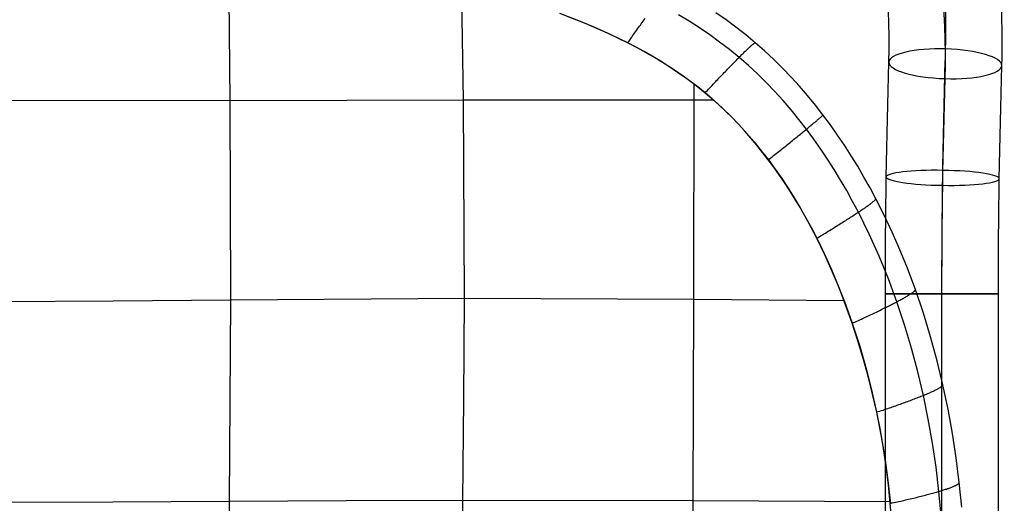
# Model space of a CAD drawing. Extents: x -383 to 1849, y -1185 to -529.
# Tile 851 of 870: x 1531 to 1809, y -866 to -729. Entities that reach past the tile are written whole.
import ezdxf

# ---------------------------------------------------------------- set-up
doc = ezdxf.new("R2010")
doc.units = 0
doc.layers.add('PREDEFINITO', color=7, linetype='CONTINUOUS')

msp = doc.modelspace()

# ---------------------------------------------------------------- linework, layer by layer
at = {"layer": 'PREDEFINITO'}
for p, q in [((1590.12, -752.34, 447.15), (1589.79, -708.52, 440.91)), ((1656.17, -752.19, 444.13), (1655.7, -719.14, 440.28)), ((1730.52, -729.4, 419.69), (1727.64, -727.39, 419.69)), ((1688.39, -729.48, 439.97), (1683.51, -727.6, 440.01)), ((1684.77, -728.08, 440), (1690.85, -730.47, 439.94)), ((1693.23, -731.49, 439.92), (1688.39, -729.48, 439.97)), ((1706.53, -730.51, 438.05), (1706.8, -730.14, 437.85)), ((1706.8, -730.14, 437.85), (1707.07, -729.78, 437.65)), ((1707.07, -729.78, 437.65), (1707.33, -729.42, 437.43)), ((1707.33, -729.42, 437.43), (1707.6, -729.06, 437.21)), ((1720.07, -729.81, 433.24), (1717.09, -728, 433.25)), ((1723, -731.69, 433.22), (1720.07, -729.81, 433.24)), ((1733.34, -731.48, 419.69), (1730.52, -729.4, 419.69)), ((1690.85, -730.47, 439.94), (1693.86, -731.75, 439.92)), ((1698.02, -733.64, 439.88), (1693.23, -731.49, 439.92)), ((1693.86, -731.75, 439.92), (1696.84, -733.08, 439.89)), ((1696.84, -733.08, 439.89), (1699.8, -734.47, 439.86)), ((1704.63, -733.17, 439.17), (1704.91, -732.78, 439.04)), ((1704.91, -732.78, 439.04), (1705.18, -732.4, 438.9)), ((1705.18, -732.4, 438.9), (1705.45, -732.01, 438.75)), ((1705.45, -732.01, 438.75), (1705.72, -731.63, 438.59)), ((1705.72, -731.63, 438.59), (1705.99, -731.25, 438.42)), ((1705.99, -731.25, 438.42), (1706.27, -730.88, 438.24)), ((1706.27, -730.88, 438.24), (1706.53, -730.51, 438.05)), ((1725.89, -733.66, 433.21), (1723, -731.69, 433.22)), ((1736.11, -733.65, 419.69), (1733.34, -731.48, 419.69)), ((1702.73, -735.94, 439.84), (1698.02, -733.64, 439.88)), ((1699.8, -734.47, 439.86), (1702.72, -735.93, 439.84)), ((1702.72, -735.93, 439.84), (1702.99, -735.53, 439.77)), ((1702.99, -735.53, 439.77), (1703.27, -735.13, 439.69)), ((1703.27, -735.13, 439.69), (1703.54, -734.74, 439.61)), ((1703.54, -734.74, 439.61), (1703.81, -734.34, 439.51)), ((1703.81, -734.34, 439.51), (1704.09, -733.95, 439.41)), ((1704.09, -733.95, 439.41), (1704.36, -733.56, 439.29)), ((1704.36, -733.56, 439.29), (1704.63, -733.17, 439.17)), ((1728.72, -735.71, 433.2), (1725.89, -733.66, 433.21)), ((1731.49, -737.85, 433.19), (1728.72, -735.71, 433.2)), ((1738.81, -735.89, 419.69), (1736.11, -733.65, 419.69)), ((1702.72, -735.93, 439.84), (1705.62, -737.44, 439.81)), ((1705.05, -737.15, 439.82), (1702.73, -735.94, 439.84)), ((1707.35, -738.4, 439.8), (1705.05, -737.15, 439.82)), ((1705.62, -737.44, 439.81), (1708.48, -739.02, 439.79)), ((1709.62, -739.69, 439.78), (1707.35, -738.4, 439.8)), ((1734.2, -740.07, 433.18), (1731.49, -737.85, 433.19)), ((1735.56, -738.72, 431.12), (1735.77, -738.51, 430.75)), ((1735.77, -738.51, 430.75), (1735.98, -738.31, 430.36)), ((1735.98, -738.31, 430.36), (1736.18, -738.12, 429.97)), ((1736.18, -738.12, 429.97), (1736.37, -737.93, 429.57)), ((1736.37, -737.93, 429.57), (1736.56, -737.76, 429.17)), ((1736.56, -737.76, 429.17), (1736.74, -737.59, 428.76)), ((1736.74, -737.59, 428.76), (1736.91, -737.42, 428.34)), ((1736.91, -737.42, 428.34), (1737.08, -737.27, 427.91)), ((1737.08, -737.27, 427.91), (1737.24, -737.12, 427.48)), ((1737.24, -737.12, 427.48), (1737.39, -736.98, 427.05)), ((1737.39, -736.98, 427.05), (1737.54, -736.85, 426.61)), ((1737.54, -736.85, 426.61), (1737.68, -736.72, 426.16)), ((1737.68, -736.72, 426.16), (1737.81, -736.61, 425.71)), ((1737.81, -736.61, 425.71), (1737.93, -736.5, 425.26)), ((1737.93, -736.5, 425.26), (1738.05, -736.4, 424.8)), ((1738.05, -736.4, 424.8), (1738.16, -736.31, 424.34)), ((1738.16, -736.31, 424.34), (1738.26, -736.23, 423.88)), ((1738.26, -736.23, 423.88), (1738.35, -736.16, 423.42)), ((1738.35, -736.16, 423.42), (1738.44, -736.1, 422.95)), ((1738.44, -736.1, 422.95), (1738.51, -736.04, 422.49)), ((1738.51, -736.04, 422.49), (1738.58, -736, 422.02)), ((1738.58, -736, 422.02), (1738.64, -735.96, 421.55)), ((1738.64, -735.96, 421.55), (1738.7, -735.93, 421.08)), ((1738.7, -735.93, 421.08), (1738.74, -735.91, 420.62)), ((1738.74, -735.91, 420.62), (1738.78, -735.9, 420.15)), ((1738.78, -735.9, 420.15), (1738.81, -735.89, 419.69)), ((1741.44, -738.22, 419.69), (1738.81, -735.89, 419.69)), ((1744.01, -740.62, 419.69), (1741.44, -738.22, 419.69)), ((1708.48, -739.02, 439.79), (1711.29, -740.68, 439.77)), ((1711.86, -741.03, 439.76), (1709.62, -739.69, 439.78)), ((1711.29, -740.68, 439.77), (1714.07, -742.4, 439.75)), ((1714.07, -742.42, 439.75), (1711.86, -741.03, 439.76)), ((1732.64, -741.66, 435.02), (1732.91, -741.38, 434.73)), ((1732.91, -741.38, 434.73), (1733.17, -741.11, 434.44)), ((1733.17, -741.11, 434.44), (1733.44, -740.84, 434.13)), ((1733.44, -740.84, 434.13), (1733.7, -740.58, 433.82)), ((1733.7, -740.58, 433.82), (1733.95, -740.32, 433.5)), ((1733.95, -740.32, 433.5), (1734.2, -740.07, 433.18)), ((1734.2, -740.07, 433.18), (1734.44, -739.83, 432.86)), ((1736.84, -742.38, 433.18), (1734.2, -740.07, 433.18)), ((1734.44, -739.83, 432.86), (1734.67, -739.6, 432.53)), ((1734.67, -739.6, 432.53), (1734.9, -739.37, 432.19)), ((1734.9, -739.37, 432.19), (1735.13, -739.15, 431.84)), ((1735.13, -739.15, 431.84), (1735.35, -738.93, 431.49)), ((1735.35, -738.93, 431.49), (1735.56, -738.72, 431.12)), ((1746.5, -743.09, 419.69), (1744.01, -740.62, 419.69)), ((1714.07, -742.4, 439.75), (1716.79, -744.2, 439.73)), ((1716.25, -743.85, 439.74), (1714.07, -742.42, 439.75)), ((1718.39, -745.33, 439.72), (1716.25, -743.85, 439.74)), ((1716.79, -744.2, 439.73), (1719.46, -746.08, 439.72)), ((1730.03, -744.36, 437.3), (1730.33, -744.04, 437.08)), ((1730.33, -744.04, 437.08), (1730.63, -743.73, 436.85)), ((1730.63, -743.73, 436.85), (1730.93, -743.42, 436.62)), ((1730.93, -743.42, 436.62), (1731.22, -743.12, 436.37)), ((1731.22, -743.12, 436.37), (1731.51, -742.82, 436.12)), ((1731.51, -742.82, 436.12), (1731.8, -742.52, 435.85)), ((1731.8, -742.52, 435.85), (1732.08, -742.23, 435.58)), ((1732.08, -742.23, 435.58), (1732.36, -741.94, 435.31)), ((1732.36, -741.94, 435.31), (1732.64, -741.66, 435.02)), ((1739.4, -744.76, 433.17), (1736.84, -742.38, 433.18)), ((1748.93, -745.62, 419.69), (1746.5, -743.09, 419.69)), ((1720.5, -746.86, 439.71), (1718.39, -745.33, 439.72)), ((1719.46, -746.08, 439.72), (1722.07, -748.04, 439.7)), ((1722.57, -748.44, 439.7), (1720.5, -746.86, 439.71)), ((1727.2, -747.33, 438.9), (1727.52, -746.99, 438.76)), ((1727.52, -746.99, 438.76), (1727.84, -746.65, 438.61)), ((1727.84, -746.65, 438.61), (1728.16, -746.32, 438.45)), ((1728.16, -746.32, 438.45), (1728.48, -745.98, 438.28)), ((1728.48, -745.98, 438.28), (1728.79, -745.65, 438.1)), ((1728.79, -745.65, 438.1), (1729.1, -745.32, 437.92)), ((1729.1, -745.32, 437.92), (1729.41, -745, 437.72)), ((1729.41, -745, 437.72), (1729.72, -744.68, 437.52)), ((1729.72, -744.68, 437.52), (1730.03, -744.36, 437.3)), ((1741.9, -747.21, 433.17), (1739.4, -744.76, 433.17)), ((1751.29, -748.23, 419.69), (1748.93, -745.62, 419.69)), ((1721.4, -808.63, 444.21), (1721.52, -747.62, 439.71)), ((1722.07, -748.04, 439.7), (1724.62, -750.09, 439.7)), ((1724.59, -750.07, 439.7), (1722.57, -748.44, 439.7)), ((1724.62, -750.09, 439.69), (1724.94, -749.74, 439.63)), ((1724.94, -749.74, 439.63), (1725.27, -749.39, 439.55)), ((1725.27, -749.39, 439.55), (1725.59, -749.05, 439.47)), ((1725.59, -749.05, 439.47), (1725.91, -748.7, 439.37)), ((1725.91, -748.7, 439.37), (1726.24, -748.36, 439.27)), ((1726.24, -748.36, 439.27), (1726.56, -748.01, 439.15)), ((1726.56, -748.01, 439.15), (1726.88, -747.67, 439.03)), ((1726.88, -747.67, 439.03), (1727.2, -747.33, 438.9)), ((1744.32, -749.73, 433.17), (1741.9, -747.21, 433.17)), ((1746.66, -752.31, 433.18), (1744.32, -749.73, 433.17)), ((1753.58, -750.89, 419.69), (1751.29, -748.23, 419.69)), ((1590.12, -752.34, 447.15), (1523.79, -752.3, 448.32)), ((1656.17, -752.19, 444.13), (1590.12, -752.34, 447.15)), ((1590.26, -780.43, 450.46), (1590.12, -752.34, 447.15)), ((1727, -752.13, 439.69), (1656.17, -752.19, 444.13)), ((1656.49, -808.39, 449.53), (1656.17, -752.19, 444.13)), ((1726.57, -751.76, 439.69), (1724.59, -750.07, 439.7)), ((1724.62, -750.09, 439.7), (1727.1, -752.22, 439.69)), ((1728.51, -753.5, 439.69), (1726.57, -751.76, 439.69)), ((1727.1, -752.22, 439.69), (1729.51, -754.43, 439.69)), ((1748.94, -754.95, 433.18), (1746.66, -752.31, 433.18)), ((1755.81, -753.6, 419.69), (1753.58, -750.89, 419.69)), ((1730.41, -755.29, 439.69), (1728.51, -753.5, 439.69)), ((1729.51, -754.43, 439.69), (1731.84, -756.71, 439.69)), ((1732.26, -757.13, 439.69), (1730.41, -755.29, 439.69)), ((1751.15, -757.65, 433.19), (1748.94, -754.95, 433.18)), ((1757.97, -756.37, 419.69), (1755.81, -753.6, 419.69)), ((1731.84, -756.71, 439.69), (1734.11, -759.06, 439.69)), ((1734.07, -759.01, 439.69), (1732.26, -757.13, 439.69)), ((1753.28, -760.4, 433.19), (1751.15, -757.65, 433.19)), ((1755.82, -758.3, 429.18), (1756.01, -758.14, 428.76)), ((1756.01, -758.14, 428.76), (1756.19, -757.99, 428.34)), ((1756.19, -757.99, 428.34), (1756.36, -757.84, 427.92)), ((1756.36, -757.84, 427.92), (1756.53, -757.7, 427.49)), ((1756.53, -757.7, 427.49), (1756.69, -757.57, 427.05)), ((1756.69, -757.57, 427.05), (1756.83, -757.44, 426.61)), ((1756.83, -757.44, 426.61), (1756.97, -757.32, 426.17)), ((1756.97, -757.32, 426.17), (1757.1, -757.21, 425.72)), ((1757.1, -757.21, 425.72), (1757.22, -757.1, 425.26)), ((1757.22, -757.1, 425.26), (1757.34, -757, 424.81)), ((1757.34, -757, 424.81), (1757.44, -756.91, 424.35)), ((1757.44, -756.91, 424.35), (1757.53, -756.82, 423.88)), ((1757.53, -756.82, 423.88), (1757.62, -756.74, 423.42)), ((1757.62, -756.74, 423.42), (1757.69, -756.67, 422.95)), ((1757.69, -756.67, 422.95), (1757.76, -756.61, 422.49)), ((1757.76, -756.61, 422.49), (1757.82, -756.55, 422.02)), ((1757.82, -756.55, 422.02), (1757.87, -756.5, 421.55)), ((1757.87, -756.5, 421.55), (1757.91, -756.46, 421.09)), ((1757.91, -756.46, 421.09), (1757.94, -756.42, 420.62)), ((1757.94, -756.42, 420.62), (1757.96, -756.4, 420.15)), ((1757.96, -756.4, 420.15), (1757.97, -756.37, 419.69)), ((1760.06, -759.19, 419.69), (1757.97, -756.37, 419.69)), ((1735.84, -760.94, 439.69), (1734.07, -759.01, 439.69)), ((1734.11, -759.06, 439.69), (1736.31, -761.48, 439.7)), ((1737.56, -762.91, 439.7), (1735.84, -760.94, 439.69)), ((1752.45, -761.09, 434.14), (1752.73, -760.85, 433.83)), ((1752.73, -760.85, 433.83), (1753.01, -760.63, 433.52)), ((1753.01, -760.63, 433.52), (1753.28, -760.4, 433.19)), ((1753.28, -760.4, 433.19), (1753.54, -760.19, 432.87)), ((1755.35, -763.2, 433.2), (1753.28, -760.4, 433.19)), ((1753.54, -760.19, 432.87), (1753.8, -759.98, 432.54)), ((1753.8, -759.98, 432.54), (1754.05, -759.77, 432.2)), ((1754.05, -759.77, 432.2), (1754.29, -759.57, 431.85)), ((1754.29, -759.57, 431.85), (1754.53, -759.38, 431.49)), ((1754.53, -759.38, 431.49), (1754.76, -759.18, 431.13)), ((1754.76, -759.18, 431.13), (1754.99, -759, 430.75)), ((1754.99, -759, 430.75), (1755.21, -758.81, 430.37)), ((1755.21, -758.81, 430.37), (1755.42, -758.64, 429.98)), ((1755.42, -758.64, 429.98), (1755.62, -758.47, 429.58)), ((1755.62, -758.47, 429.58), (1755.82, -758.3, 429.18)), ((1762.09, -762.06, 419.69), (1760.06, -759.19, 419.69)), ((1736.31, -761.48, 439.7), (1738.44, -763.96, 439.71)), ((1739.24, -764.91, 439.71), (1737.56, -762.91, 439.7)), ((1748.99, -763.89, 437.1), (1749.32, -763.62, 436.87)), ((1749.32, -763.62, 436.87), (1749.66, -763.35, 436.63)), ((1749.66, -763.35, 436.63), (1749.99, -763.08, 436.39)), ((1749.99, -763.08, 436.39), (1750.31, -762.82, 436.13)), ((1750.31, -762.82, 436.13), (1750.63, -762.56, 435.87)), ((1750.63, -762.56, 435.87), (1750.94, -762.31, 435.6)), ((1750.94, -762.31, 435.6), (1751.26, -762.06, 435.32)), ((1751.26, -762.06, 435.32), (1751.56, -761.81, 435.04)), ((1751.56, -761.81, 435.04), (1751.86, -761.56, 434.75)), ((1751.86, -761.56, 434.75), (1752.16, -761.32, 434.45)), ((1752.16, -761.32, 434.45), (1752.45, -761.09, 434.14)), ((1757.35, -766.04, 433.21), (1755.35, -763.2, 433.2)), ((1764.05, -764.97, 419.69), (1762.09, -762.06, 419.69)), ((1738.44, -763.96, 439.71), (1740.5, -766.49, 439.72)), ((1740.88, -766.96, 439.71), (1739.24, -764.91, 439.71)), ((1740.5, -766.49, 439.72), (1742.5, -769.08, 439.73)), ((1745.45, -766.72, 438.93), (1745.82, -766.43, 438.79)), ((1745.82, -766.43, 438.79), (1746.18, -766.14, 438.63)), ((1746.18, -766.14, 438.63), (1746.54, -765.85, 438.47)), ((1746.54, -765.85, 438.47), (1746.9, -765.57, 438.3)), ((1746.9, -765.57, 438.3), (1747.25, -765.28, 438.13)), ((1747.25, -765.28, 438.13), (1747.61, -765, 437.94)), ((1747.61, -765, 437.94), (1747.96, -764.72, 437.74)), ((1747.96, -764.72, 437.74), (1748.3, -764.44, 437.54)), ((1748.3, -764.44, 437.54), (1748.65, -764.16, 437.32)), ((1748.65, -764.16, 437.32), (1748.99, -763.89, 437.1)), ((1759.28, -768.93, 433.22), (1757.35, -766.04, 433.21)), ((1765.95, -767.92, 419.69), (1764.05, -764.97, 419.69)), ((1742.48, -769.04, 439.72), (1740.88, -766.96, 439.71)), ((1744.04, -771.15, 439.73), (1742.48, -769.04, 439.72)), ((1742.5, -769.08, 439.73), (1742.87, -768.78, 439.66)), ((1742.5, -769.08, 439.73), (1744.43, -771.71, 439.74)), ((1742.87, -768.78, 439.66), (1743.24, -768.49, 439.58)), ((1743.24, -768.49, 439.58), (1743.61, -768.19, 439.5)), ((1743.61, -768.19, 439.5), (1743.98, -767.9, 439.4)), ((1743.98, -767.9, 439.4), (1744.35, -767.6, 439.3)), ((1744.35, -767.6, 439.3), (1744.72, -767.31, 439.18)), ((1744.72, -767.31, 439.18), (1745.09, -767.02, 439.06)), ((1745.09, -767.02, 439.06), (1745.45, -766.72, 438.93)), ((1761.15, -771.85, 433.23), (1759.28, -768.93, 433.22)), ((1767.79, -770.92, 419.69), (1765.95, -767.92, 419.69)), ((1745.55, -773.29, 439.74), (1744.04, -771.15, 439.73)), ((1744.43, -771.71, 439.74), (1746.29, -774.39, 439.75)), ((1762.95, -774.82, 433.24), (1761.15, -771.85, 433.23)), ((1769.56, -773.95, 419.69), (1767.79, -770.92, 419.69)), ((1747.03, -775.46, 439.75), (1745.55, -773.29, 439.74)), ((1746.29, -774.39, 439.75), (1748.1, -777.12, 439.77)), ((1764.69, -777.81, 433.25), (1762.95, -774.82, 433.24)), ((1771.28, -777.01, 419.69), (1769.56, -773.95, 419.69)), ((1748.46, -777.66, 439.77), (1747.03, -775.46, 439.75)), ((1748.1, -777.12, 439.77), (1749.83, -779.88, 439.78)), ((1749.85, -779.88, 439.78), (1748.46, -777.66, 439.77)), ((1772.93, -780.11, 419.69), (1771.28, -777.01, 419.69)), ((1590.29, -808.86, 453.26), (1590.26, -780.43, 450.46)), ((1749.83, -779.88, 439.78), (1751.51, -782.68, 439.8)), ((1751.2, -782.12, 439.8), (1749.85, -779.88, 439.78)), ((1766.37, -780.85, 433.26), (1764.69, -777.81, 433.25)), ((1772.61, -780.55, 423.44), (1772.69, -780.47, 422.97)), ((1772.69, -780.47, 422.97), (1772.75, -780.4, 422.5)), ((1772.75, -780.4, 422.5), (1772.81, -780.34, 422.03)), ((1772.81, -780.34, 422.03), (1772.85, -780.28, 421.56)), ((1772.85, -780.28, 421.56), (1772.89, -780.23, 421.09)), ((1772.89, -780.23, 421.09), (1772.91, -780.18, 420.62)), ((1772.91, -780.18, 420.62), (1772.93, -780.15, 420.15)), ((1774.53, -783.24, 419.69), (1772.93, -780.11, 419.69)), ((1772.93, -780.15, 420.15), (1772.93, -780.11, 419.69)), ((1753.78, -786.67, 439.83), (1751.2, -782.12, 439.8)), ((1751.51, -782.68, 439.8), (1753.13, -785.52, 439.82)), ((1767.99, -783.91, 433.27), (1766.37, -780.85, 433.26)), ((1768.82, -783.36, 432.27), (1769.08, -783.18, 431.92)), ((1769.08, -783.18, 431.92), (1769.34, -783, 431.56)), ((1769.34, -783, 431.56), (1769.59, -782.83, 431.19)), ((1769.59, -782.83, 431.19), (1769.83, -782.66, 430.81)), ((1769.83, -782.66, 430.81), (1770.07, -782.5, 430.43)), ((1770.07, -782.5, 430.43), (1770.29, -782.34, 430.03)), ((1770.29, -782.34, 430.03), (1770.51, -782.19, 429.63)), ((1770.51, -782.19, 429.63), (1770.72, -782.03, 429.22)), ((1770.72, -782.03, 429.22), (1770.92, -781.89, 428.81)), ((1770.92, -781.89, 428.81), (1771.12, -781.75, 428.39)), ((1771.12, -781.75, 428.39), (1771.3, -781.61, 427.96)), ((1771.3, -781.61, 427.96), (1771.48, -781.48, 427.53)), ((1771.48, -781.48, 427.53), (1771.64, -781.35, 427.09)), ((1771.64, -781.35, 427.09), (1771.8, -781.23, 426.65)), ((1771.8, -781.23, 426.65), (1771.94, -781.12, 426.2)), ((1771.94, -781.12, 426.2), (1772.08, -781.01, 425.75)), ((1772.08, -781.01, 425.75), (1772.21, -780.9, 425.29)), ((1772.21, -780.9, 425.29), (1772.32, -780.81, 424.83)), ((1772.32, -780.81, 424.83), (1772.43, -780.71, 424.37)), ((1772.43, -780.71, 424.37), (1772.52, -780.63, 423.9)), ((1772.52, -780.63, 423.9), (1772.61, -780.55, 423.44)), ((1776.07, -786.4, 419.69), (1774.53, -783.24, 419.69)), ((1753.13, -785.52, 439.82), (1754.69, -788.39, 439.84)), ((1764.4, -786.23, 436.48), (1764.76, -786.01, 436.23)), ((1764.76, -786.01, 436.23), (1765.1, -785.79, 435.96)), ((1765.1, -785.79, 435.96), (1765.45, -785.57, 435.69)), ((1765.45, -785.57, 435.69), (1765.79, -785.35, 435.41)), ((1765.79, -785.35, 435.41), (1766.12, -785.13, 435.13)), ((1766.12, -785.13, 435.13), (1766.45, -784.92, 434.83)), ((1766.45, -784.92, 434.83), (1766.77, -784.71, 434.53)), ((1766.77, -784.71, 434.53), (1767.08, -784.51, 434.22)), ((1767.08, -784.51, 434.22), (1767.39, -784.3, 433.91)), ((1767.39, -784.3, 433.91), (1767.69, -784.1, 433.59)), ((1767.69, -784.1, 433.59), (1767.99, -783.91, 433.27)), ((1767.99, -783.91, 433.27), (1768.27, -783.72, 432.94)), ((1769.55, -787, 433.28), (1767.99, -783.91, 433.27)), ((1768.27, -783.72, 432.94), (1768.55, -783.54, 432.61)), ((1768.55, -783.54, 432.61), (1768.82, -783.36, 432.27)), ((1756.21, -791.29, 439.86), (1753.78, -786.67, 439.83)), ((1754.69, -788.39, 439.84), (1756.19, -791.29, 439.86)), ((1759.84, -789.08, 438.9), (1760.24, -788.84, 438.75)), ((1760.24, -788.84, 438.75), (1760.64, -788.59, 438.59)), ((1760.64, -788.59, 438.59), (1761.03, -788.35, 438.42)), ((1761.03, -788.35, 438.42), (1761.42, -788.11, 438.24)), ((1761.42, -788.11, 438.24), (1761.8, -787.87, 438.05)), ((1761.8, -787.87, 438.05), (1762.19, -787.63, 437.85)), ((1762.19, -787.63, 437.85), (1762.57, -787.39, 437.64)), ((1762.57, -787.39, 437.64), (1762.94, -787.16, 437.43)), ((1762.94, -787.16, 437.43), (1763.31, -786.92, 437.21)), ((1763.31, -786.92, 437.21), (1763.68, -786.69, 436.97)), ((1763.68, -786.69, 436.97), (1764.04, -786.46, 436.73)), ((1764.04, -786.46, 436.73), (1764.4, -786.23, 436.48)), ((1771.05, -790.12, 433.29), (1769.55, -787, 433.28)), ((1777.55, -789.58, 419.69), (1776.07, -786.4, 419.69)), ((1756.19, -791.29, 439.86), (1756.6, -791.05, 439.79)), ((1756.19, -791.29, 439.86), (1757.64, -794.22, 439.88)), ((1758.48, -795.99, 439.89), (1756.21, -791.29, 439.86)), ((1756.6, -791.05, 439.79), (1757.01, -790.8, 439.71)), ((1757.01, -790.8, 439.71), (1757.42, -790.56, 439.62)), ((1757.42, -790.56, 439.62), (1757.83, -790.31, 439.53)), ((1757.83, -790.31, 439.53), (1758.23, -790.06, 439.42)), ((1758.23, -790.06, 439.42), (1758.64, -789.82, 439.3)), ((1758.64, -789.82, 439.3), (1759.04, -789.57, 439.18)), ((1759.04, -789.57, 439.18), (1759.44, -789.32, 439.05)), ((1759.44, -789.32, 439.05), (1759.84, -789.08, 438.9)), ((1772.49, -793.26, 433.3), (1771.05, -790.12, 433.29)), ((1778.97, -792.79, 419.69), (1777.55, -789.58, 419.69)), ((1757.64, -794.22, 439.88), (1759.03, -797.18, 439.9)), ((1773.88, -796.42, 433.31), (1772.49, -793.26, 433.3)), ((1781.66, -799.28, 419.69), (1778.97, -792.79, 419.69)), ((1760.61, -800.75, 439.93), (1758.48, -795.99, 439.89)), ((1759.03, -797.18, 439.9), (1760.37, -800.16, 439.92)), ((1776.48, -802.82, 433.34), (1773.88, -796.42, 433.31)), ((1784.12, -805.86, 419.69), (1781.66, -799.28, 419.69)), ((1760.37, -800.16, 439.92), (1761.65, -803.16, 439.94)), ((1762.61, -805.56, 439.96), (1760.61, -800.75, 439.93)), ((1761.65, -803.16, 439.94), (1764.06, -809.24, 439.99)), ((1764.47, -810.44, 440), (1762.61, -805.56, 439.96)), ((1778.87, -809.3, 433.37), (1776.48, -802.82, 433.34)), ((1775.64, -807.08, 663.88), (1807.64, -807.08, 663.88)), ((1775.64, -1016.52, 663.88), (1775.64, -807.08, 663.88)), ((1775.64, -807.08, 663.88), (1807.64, -807.08, 663.88)), ((1780.57, -808.38, 431.27), (1780.83, -808.23, 430.89)), ((1780.83, -808.23, 430.89), (1781.08, -808.09, 430.5)), ((1781.08, -808.09, 430.5), (1781.32, -807.95, 430.1)), ((1781.32, -807.95, 430.1), (1781.56, -807.81, 429.7)), ((1781.56, -807.81, 429.7), (1781.78, -807.68, 429.29)), ((1781.78, -807.68, 429.29), (1782, -807.55, 428.87)), ((1782, -807.55, 428.87), (1782.2, -807.43, 428.45)), ((1782.2, -807.43, 428.45), (1782.4, -807.31, 428.02)), ((1782.4, -807.31, 428.02), (1782.58, -807.19, 427.58)), ((1782.58, -807.19, 427.58), (1782.76, -807.07, 427.14)), ((1782.76, -807.07, 427.14), (1782.93, -806.97, 426.69)), ((1782.93, -806.97, 426.69), (1783.08, -806.86, 426.24)), ((1783.08, -806.86, 426.24), (1783.22, -806.76, 425.79)), ((1783.22, -806.76, 425.79), (1783.36, -806.66, 425.33)), ((1783.36, -806.66, 425.33), (1783.48, -806.57, 424.86)), ((1783.48, -806.57, 424.86), (1783.59, -806.48, 424.4)), ((1783.59, -806.48, 424.4), (1783.69, -806.4, 423.93)), ((1783.69, -806.4, 423.93), (1783.79, -806.32, 423.46)), ((1783.79, -806.32, 423.46), (1783.87, -806.25, 422.99)), ((1783.87, -806.25, 422.99), (1783.93, -806.18, 422.52)), ((1783.93, -806.18, 422.52), (1783.99, -806.11, 422.05)), ((1783.99, -806.11, 422.05), (1784.04, -806.05, 421.57)), ((1784.04, -806.05, 421.57), (1784.08, -806, 421.1)), ((1784.08, -806, 421.1), (1784.1, -805.95, 420.63)), ((1784.1, -805.95, 420.63), (1784.12, -805.9, 420.16)), ((1786.38, -812.51, 419.69), (1784.12, -805.86, 419.69)), ((1784.12, -805.9, 420.16), (1784.12, -805.86, 419.69)), ((1791.64, -807.08, 647.88), (1791.64, -807.08, 679.88)), ((1791.64, -1016.52, 679.88), (1791.64, -807.08, 679.88)), ((1791.64, -1016.52, 647.88), (1791.64, -807.08, 647.88)), ((1791.64, -807.08, 647.88), (1791.64, -807.08, 679.88)), ((1807.64, -1016.52, 663.88), (1807.64, -807.08, 663.88)), ((1557.05, -809.17, 454.29), (1523.79, -809.31, 454.66)), ((1590.29, -808.86, 453.26), (1557.05, -809.17, 454.29)), ((1590.18, -837.37, 455.48), (1590.29, -808.86, 453.26)), ((1656.49, -808.39, 449.53), (1590.29, -808.86, 453.26)), ((1656.31, -836.95, 451.65), (1656.49, -808.39, 449.53)), ((1721.4, -808.63, 444.21), (1656.49, -808.39, 449.53)), ((1721.23, -865.72, 447.27), (1721.4, -808.63, 444.21)), ((1763.99, -809.06, 439.98), (1721.4, -808.63, 444.21)), ((1764.06, -809.24, 439.99), (1766.26, -815.39, 440.04)), ((1766.21, -815.36, 440.04), (1764.47, -810.44, 440)), ((1775.04, -811.25, 436.61), (1775.42, -811.06, 436.35)), ((1775.42, -811.06, 436.35), (1775.79, -810.88, 436.09)), ((1775.79, -810.88, 436.09), (1776.15, -810.69, 435.81)), ((1776.15, -810.69, 435.81), (1776.52, -810.51, 435.53)), ((1776.52, -810.51, 435.53), (1776.87, -810.33, 435.24)), ((1776.87, -810.33, 435.24), (1777.22, -810.15, 434.95)), ((1777.22, -810.15, 434.95), (1777.56, -809.98, 434.64)), ((1777.56, -809.98, 434.64), (1777.9, -809.8, 434.33)), ((1777.9, -809.8, 434.33), (1778.23, -809.63, 434.02)), ((1778.23, -809.63, 434.02), (1778.55, -809.46, 433.69)), ((1778.55, -809.46, 433.69), (1778.87, -809.3, 433.37)), ((1778.87, -809.3, 433.37), (1779.17, -809.14, 433.04)), ((1781.05, -815.84, 433.39), (1778.87, -809.3, 433.37)), ((1779.17, -809.14, 433.04), (1779.46, -808.98, 432.7)), ((1779.46, -808.98, 432.7), (1779.75, -808.83, 432.36)), ((1779.75, -808.83, 432.36), (1780.03, -808.67, 432)), ((1780.03, -808.67, 432), (1780.31, -808.52, 431.64)), ((1780.31, -808.52, 431.64), (1780.57, -808.38, 431.27)), ((1769.31, -813.99, 439.35), (1769.74, -813.79, 439.21)), ((1769.74, -813.79, 439.21), (1770.16, -813.59, 439.06)), ((1770.16, -813.59, 439.06), (1770.59, -813.39, 438.91)), ((1770.59, -813.39, 438.91), (1771.01, -813.19, 438.74)), ((1771.01, -813.19, 438.74), (1771.43, -812.99, 438.57)), ((1771.43, -812.99, 438.57), (1771.85, -812.8, 438.39)), ((1771.85, -812.8, 438.39), (1772.26, -812.6, 438.2)), ((1772.26, -812.6, 438.2), (1772.67, -812.4, 438)), ((1772.67, -812.4, 438), (1773.08, -812.21, 437.79)), ((1773.08, -812.21, 437.79), (1773.48, -812.01, 437.57)), ((1773.48, -812.01, 437.57), (1773.87, -811.82, 437.34)), ((1773.87, -811.82, 437.34), (1774.27, -811.63, 437.11)), ((1774.27, -811.63, 437.11), (1774.65, -811.44, 436.87)), ((1774.65, -811.44, 436.87), (1775.04, -811.25, 436.61)), ((1788.42, -819.23, 419.69), (1786.38, -812.51, 419.69)), ((1767.84, -820.33, 440.08), (1766.21, -815.36, 440.04)), ((1766.26, -815.39, 440.04), (1766.7, -815.19, 439.97)), ((1766.26, -815.39, 440.04), (1768.27, -821.6, 440.09)), ((1766.7, -815.19, 439.97), (1767.14, -814.99, 439.89)), ((1767.14, -814.99, 439.89), (1767.57, -814.79, 439.8)), ((1767.57, -814.79, 439.8), (1768.01, -814.59, 439.7)), ((1768.01, -814.59, 439.7), (1768.44, -814.39, 439.59)), ((1768.44, -814.39, 439.59), (1768.88, -814.19, 439.47)), ((1768.88, -814.19, 439.47), (1769.31, -813.99, 439.35)), ((1783.03, -822.45, 433.42), (1781.05, -815.84, 433.39)), ((1790.27, -826.01, 419.69), (1788.42, -819.23, 419.69)), ((1769.35, -825.33, 440.12), (1767.84, -820.33, 440.08)), ((1768.27, -821.6, 440.09), (1770.08, -827.88, 440.14)), ((1784.8, -829.11, 433.45), (1783.03, -822.45, 433.42)), ((1770.74, -830.38, 440.16), (1769.35, -825.33, 440.12)), ((1791.92, -832.84, 419.69), (1790.27, -826.01, 419.69)), ((1770.08, -827.88, 440.14), (1771.7, -834.21, 440.2)), ((1772.02, -835.45, 440.2), (1770.74, -830.38, 440.16)), ((1786.38, -835.82, 433.48), (1784.8, -829.11, 433.45)), ((1791.36, -833.44, 424.43), (1791.46, -833.37, 423.96)), ((1791.46, -833.37, 423.96), (1791.56, -833.29, 423.49)), ((1791.56, -833.29, 423.49), (1791.64, -833.22, 423.01)), ((1791.64, -833.22, 423.01), (1791.72, -833.16, 422.54)), ((1791.72, -833.16, 422.54), (1791.78, -833.1, 422.06)), ((1791.78, -833.1, 422.06), (1791.83, -833.04, 421.59)), ((1791.83, -833.04, 421.59), (1791.87, -832.98, 421.11)), ((1791.87, -832.98, 421.11), (1791.9, -832.93, 420.63)), ((1791.9, -832.93, 420.63), (1791.91, -832.88, 420.16)), ((1791.91, -832.88, 420.16), (1791.92, -832.84, 419.69)), ((1793.37, -839.71, 419.69), (1791.92, -832.84, 419.69)), ((1771.7, -834.21, 440.2), (1773.14, -840.58, 440.25)), ((1773.18, -840.56, 440.24), (1772.02, -835.45, 440.2)), ((1785.36, -836.23, 434.45), (1785.71, -836.09, 434.14)), ((1785.71, -836.09, 434.14), (1786.05, -835.96, 433.81)), ((1786.05, -835.96, 433.81), (1786.38, -835.82, 433.48)), ((1786.38, -835.82, 433.48), (1786.7, -835.69, 433.15)), ((1787.77, -842.57, 433.5), (1786.38, -835.82, 433.48)), ((1786.7, -835.69, 433.15), (1787.01, -835.56, 432.81)), ((1787.01, -835.56, 432.81), (1787.31, -835.44, 432.46)), ((1787.31, -835.44, 432.46), (1787.61, -835.31, 432.1)), ((1787.61, -835.31, 432.1), (1787.9, -835.19, 431.74)), ((1787.9, -835.19, 431.74), (1788.18, -835.07, 431.36)), ((1788.18, -835.07, 431.36), (1788.45, -834.95, 430.98)), ((1788.45, -834.95, 430.98), (1788.71, -834.83, 430.58)), ((1788.71, -834.83, 430.58), (1788.97, -834.71, 430.18)), ((1788.97, -834.71, 430.18), (1789.21, -834.6, 429.78)), ((1789.21, -834.6, 429.78), (1789.45, -834.49, 429.36)), ((1789.45, -834.49, 429.36), (1789.67, -834.38, 428.94)), ((1789.67, -834.38, 428.94), (1789.89, -834.27, 428.51)), ((1789.89, -834.27, 428.51), (1790.1, -834.17, 428.08)), ((1790.1, -834.17, 428.08), (1790.29, -834.07, 427.64)), ((1790.29, -834.07, 427.64), (1790.48, -833.97, 427.19)), ((1790.48, -833.97, 427.19), (1790.65, -833.87, 426.74)), ((1790.65, -833.87, 426.74), (1790.81, -833.78, 426.29)), ((1790.81, -833.78, 426.29), (1790.97, -833.69, 425.83)), ((1790.97, -833.69, 425.83), (1791.11, -833.61, 425.37)), ((1791.11, -833.61, 425.37), (1791.24, -833.52, 424.9)), ((1791.24, -833.52, 424.9), (1791.36, -833.44, 424.43)), ((1589.98, -865.9, 457.09), (1590.18, -837.37, 455.48)), ((1655.98, -865.62, 453.27), (1656.31, -836.95, 451.65)), ((1777.68, -839.05, 439.1), (1778.13, -838.9, 438.93)), ((1778.13, -838.9, 438.93), (1778.57, -838.75, 438.75)), ((1778.57, -838.75, 438.75), (1779, -838.59, 438.57)), ((1779, -838.59, 438.57), (1779.44, -838.44, 438.37)), ((1779.44, -838.44, 438.37), (1779.87, -838.29, 438.17)), ((1779.87, -838.29, 438.17), (1780.29, -838.13, 437.96)), ((1780.29, -838.13, 437.96), (1780.72, -837.98, 437.73)), ((1780.72, -837.98, 437.73), (1781.13, -837.83, 437.5)), ((1781.13, -837.83, 437.5), (1781.55, -837.68, 437.27)), ((1781.55, -837.68, 437.27), (1781.95, -837.53, 437.02)), ((1781.95, -837.53, 437.02), (1782.36, -837.38, 436.77)), ((1782.36, -837.38, 436.77), (1782.75, -837.23, 436.5)), ((1782.75, -837.23, 436.5), (1783.14, -837.08, 436.23)), ((1783.14, -837.08, 436.23), (1783.53, -836.94, 435.95)), ((1783.53, -836.94, 435.95), (1783.91, -836.79, 435.67)), ((1783.91, -836.79, 435.67), (1784.28, -836.65, 435.38)), ((1784.28, -836.65, 435.38), (1784.65, -836.51, 435.08)), ((1784.65, -836.51, 435.08), (1785.01, -836.37, 434.77)), ((1785.01, -836.37, 434.77), (1785.36, -836.23, 434.45)), ((1773.14, -840.58, 440.25), (1773.6, -840.43, 440.18)), ((1773.14, -840.58, 440.25), (1774.39, -846.99, 440.3)), ((1774.21, -845.68, 440.28), (1773.18, -840.56, 440.24)), ((1773.6, -840.43, 440.18), (1774.06, -840.28, 440.09)), ((1774.06, -840.28, 440.09), (1774.51, -840.13, 440)), ((1774.51, -840.13, 440), (1774.97, -839.98, 439.9)), ((1774.97, -839.98, 439.9), (1775.43, -839.82, 439.79)), ((1775.43, -839.82, 439.79), (1775.88, -839.67, 439.67)), ((1775.88, -839.67, 439.67), (1776.34, -839.52, 439.54)), ((1776.34, -839.52, 439.54), (1776.79, -839.36, 439.4)), ((1776.79, -839.36, 439.4), (1777.24, -839.21, 439.25)), ((1777.24, -839.21, 439.25), (1777.68, -839.05, 439.1)), ((1794.63, -846.62, 419.69), (1793.37, -839.71, 419.69)), ((1788.96, -849.36, 433.53), (1787.77, -842.57, 433.5)), ((1775.12, -850.84, 440.33), (1774.21, -845.68, 440.28)), ((1774.39, -846.99, 440.3), (1775.46, -853.44, 440.36)), ((1795.69, -853.56, 419.69), (1794.63, -846.62, 419.69)), ((1789.97, -856.17, 433.56), (1788.96, -849.36, 433.53)), ((1775.89, -856.01, 440.37), (1775.12, -850.84, 440.33)), ((1775.46, -853.44, 440.36), (1776.35, -859.91, 440.41)), ((1796.55, -860.53, 419.69), (1795.69, -853.56, 419.69)), ((1776.53, -861.19, 440.42), (1775.89, -856.01, 440.37)), ((1790.78, -863.01, 433.59), (1789.97, -856.17, 433.56)), ((1776.35, -859.91, 440.41), (1777.05, -866.41, 440.46)), ((1777.03, -866.39, 440.47), (1776.53, -861.19, 440.42)), ((1795.55, -861.33, 425.87), (1795.7, -861.25, 425.4)), ((1795.7, -861.25, 425.4), (1795.83, -861.18, 424.93)), ((1795.83, -861.18, 424.93), (1795.96, -861.11, 424.46)), ((1795.96, -861.11, 424.46), (1796.07, -861.04, 423.99)), ((1796.07, -861.04, 423.99), (1796.17, -860.98, 423.51)), ((1796.17, -860.98, 423.51), (1796.26, -860.91, 423.03)), ((1796.26, -860.91, 423.03), (1796.34, -860.85, 422.56)), ((1796.34, -860.85, 422.56), (1796.4, -860.79, 422.08)), ((1796.4, -860.79, 422.08), (1796.46, -860.74, 421.6)), ((1796.46, -860.74, 421.6), (1796.5, -860.68, 421.12)), ((1796.5, -860.68, 421.12), (1796.53, -860.63, 420.64)), ((1796.53, -860.63, 420.64), (1796.55, -860.58, 420.16)), ((1797.23, -867.52, 419.69), (1796.55, -860.53, 419.69)), ((1796.55, -860.58, 420.16), (1796.55, -860.53, 419.69)), ((1786.6, -864.17, 436.91), (1787.01, -864.06, 436.65)), ((1787.01, -864.06, 436.65), (1787.42, -863.95, 436.37)), ((1787.42, -863.95, 436.37), (1787.82, -863.84, 436.09)), ((1787.82, -863.84, 436.09), (1788.21, -863.74, 435.8)), ((1788.21, -863.74, 435.8), (1788.6, -863.63, 435.51)), ((1788.6, -863.63, 435.51), (1788.98, -863.53, 435.2)), ((1788.98, -863.53, 435.2), (1789.35, -863.42, 434.89)), ((1789.35, -863.42, 434.89), (1789.72, -863.32, 434.57)), ((1789.72, -863.32, 434.57), (1790.08, -863.22, 434.25)), ((1790.08, -863.22, 434.25), (1790.43, -863.12, 433.92)), ((1790.43, -863.12, 433.92), (1790.78, -863.01, 433.59)), ((1790.78, -863.01, 433.59), (1791.11, -862.92, 433.25)), ((1791.4, -869.88, 433.61), (1790.78, -863.01, 433.59)), ((1791.11, -862.92, 433.25), (1791.43, -862.82, 432.91)), ((1791.43, -862.82, 432.91), (1791.74, -862.72, 432.56)), ((1791.74, -862.72, 432.56), (1792.05, -862.63, 432.2)), ((1792.05, -862.63, 432.2), (1792.35, -862.53, 431.83)), ((1792.35, -862.53, 431.83), (1792.64, -862.44, 431.45)), ((1792.64, -862.44, 431.45), (1792.92, -862.35, 431.06)), ((1792.92, -862.35, 431.06), (1793.2, -862.25, 430.66)), ((1793.2, -862.25, 430.66), (1793.46, -862.16, 430.26)), ((1793.46, -862.16, 430.26), (1793.72, -862.07, 429.85)), ((1793.72, -862.07, 429.85), (1793.96, -861.98, 429.43)), ((1793.96, -861.98, 429.43), (1794.2, -861.89, 429.01)), ((1794.2, -861.89, 429.01), (1794.42, -861.81, 428.57)), ((1794.42, -861.81, 428.57), (1794.64, -861.72, 428.14)), ((1794.64, -861.72, 428.14), (1794.84, -861.64, 427.69)), ((1794.84, -861.64, 427.69), (1795.04, -861.56, 427.24)), ((1795.04, -861.56, 427.24), (1795.22, -861.48, 426.79)), ((1795.22, -861.48, 426.79), (1795.39, -861.4, 426.33)), ((1795.39, -861.4, 426.33), (1795.55, -861.33, 425.87)), ((1556.9, -866.07, 458.09), (1523.79, -866.15, 458.43)), ((1589.98, -865.9, 457.09), (1556.9, -866.07, 458.09)), ((1589.77, -894.47, 458.08), (1589.98, -865.9, 457.09)), ((1623.01, -865.73, 455.47), (1589.98, -865.9, 457.09)), ((1655.98, -865.62, 453.27), (1623.01, -865.73, 455.47)), ((1655.61, -894.32, 454.29), (1655.98, -865.62, 453.27)), ((1721.23, -865.72, 447.27), (1655.98, -865.62, 453.27)), ((1721.29, -894.35, 448.06), (1721.23, -865.72, 447.27)), ((1777.01, -866, 440.46), (1721.23, -865.72, 447.27)), ((1777.42, -871.59, 440.51), (1777.03, -866.39, 440.47)), ((1777.05, -866.41, 440.46), (1777.53, -866.3, 440.39)), ((1777.53, -866.3, 440.39), (1778, -866.2, 440.3)), ((1778, -866.2, 440.3), (1778.48, -866.1, 440.21)), ((1778.48, -866.1, 440.21), (1778.95, -865.99, 440.1)), ((1778.95, -865.99, 440.1), (1779.42, -865.89, 439.99)), ((1779.42, -865.89, 439.99), (1779.89, -865.78, 439.87)), ((1779.89, -865.78, 439.87), (1780.36, -865.68, 439.73)), ((1780.36, -865.68, 439.73), (1780.83, -865.57, 439.59)), ((1780.83, -865.57, 439.59), (1781.29, -865.46, 439.44)), ((1781.29, -865.46, 439.44), (1781.76, -865.36, 439.28)), ((1781.76, -865.36, 439.28), (1782.22, -865.25, 439.11)), ((1782.22, -865.25, 439.11), (1782.67, -865.14, 438.93)), ((1782.67, -865.14, 438.93), (1783.13, -865.03, 438.74)), ((1783.13, -865.03, 438.74), (1783.58, -864.92, 438.54)), ((1783.58, -864.92, 438.54), (1784.02, -864.81, 438.34)), ((1784.02, -864.81, 438.34), (1784.46, -864.71, 438.12)), ((1784.46, -864.71, 438.12), (1784.9, -864.6, 437.9)), ((1784.9, -864.6, 437.9), (1785.33, -864.49, 437.66)), ((1785.33, -864.49, 437.66), (1785.76, -864.38, 437.42)), ((1785.76, -864.38, 437.42), (1786.18, -864.27, 437.17)), ((1786.18, -864.27, 437.17), (1786.6, -864.17, 436.91))]:
    msp.add_line(p, q, dxfattribs=at)
at = {"layer": 'PREDEFINITO', "extrusion": (-0.029372, -0.964384, -0.262869)}
msp.add_circle((1814.37, 829.53, 485.99), 16, dxfattribs=at)
at = {"layer": 'PREDEFINITO', "extrusion": (-0.014819, -0.991056, -0.13262)}
msp.add_circle((1803.26, 759.3, 652.37), 16, dxfattribs=at)
at = {"layer": 'PREDEFINITO', "extrusion": (0, 1, 0)}
msp.add_circle((-1791.64, 663.88, -807.08), 16, dxfattribs=at)
msp.add_circle((-1791.64, 663.88, -807.08), 16, dxfattribs=at)
at = {"layer": 'PREDEFINITO', "extrusion": (0.657041, -0.216813, 0.722004)}
for centre, radius in [((-207.63, -773.64, 1812.28), 181.29), ((-207.63, -773.64, 1834.86), 182.75), ((-207.63, -773.64, 1813.73), 158.71), ((-207.63, -773.64, 1836.31), 160.17)]:
    msp.add_arc(centre, radius, 292.3293, 314.3343, dxfattribs=at)
at = {"layer": 'PREDEFINITO', "extrusion": (0.993815, -1.02252e-14, -0.111047)}
msp.add_arc((-807.08, 1105.26, 1708.62), 262.42, 270, 285.3375, dxfattribs=at)
at = {"layer": 'PREDEFINITO', "extrusion": (0.993815, -1.10223e-13, -0.111047)}
msp.add_arc((-807.08, 1105.26, 1690.94), 248.3, 270, 285.3375, dxfattribs=at)
at = {"layer": 'PREDEFINITO', "extrusion": (0.993815, -1.34053e-13, -0.111047)}
msp.add_arc((-807.08, 1105.26, 1722.74), 244.75, 270, 285.3375, dxfattribs=at)
at = {"layer": 'PREDEFINITO', "extrusion": (0.993815, -7.71382e-14, -0.111047)}
msp.add_arc((-807.08, 1105.26, 1705.06), 230.62, 270, 285.3375, dxfattribs=at)

doc.saveas('drawing.dxf')
